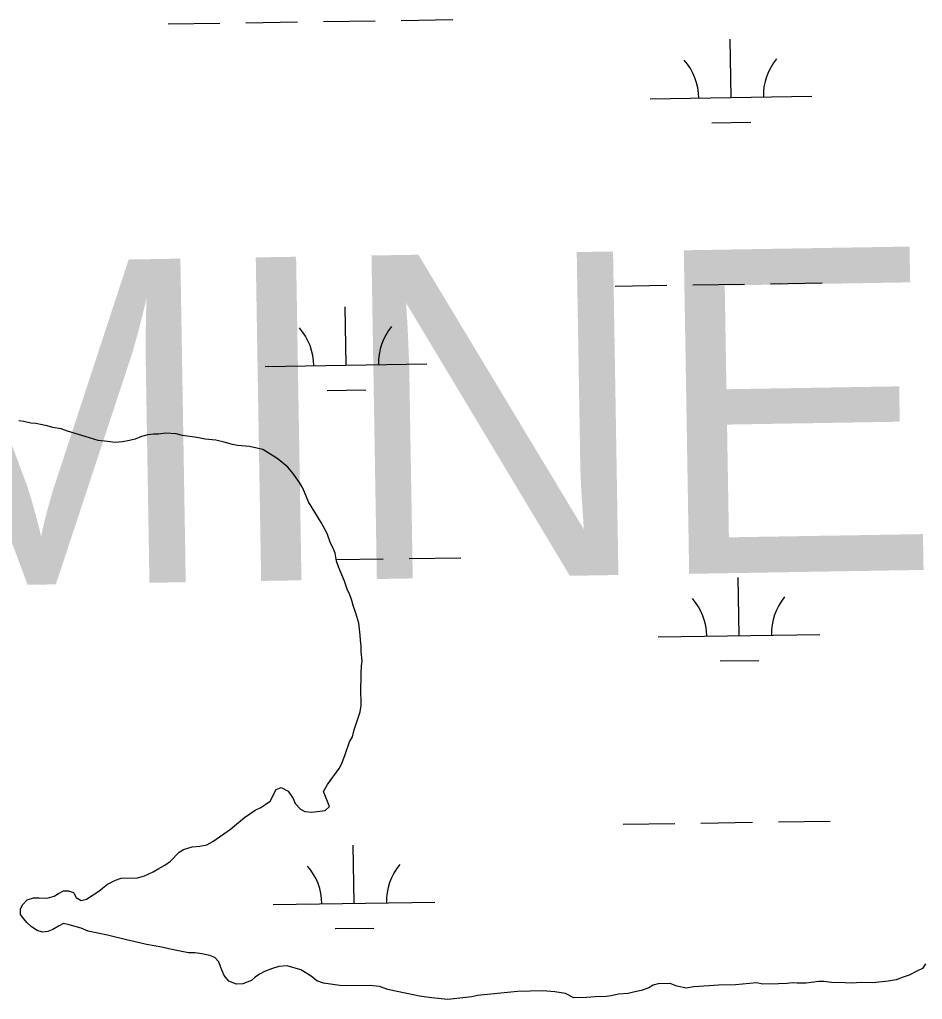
# Model space of a CAD drawing. Extents: x 3807117 to 3845308, y 337856 to 363736.
# Drawn here: x 3833801 to 3834359, y 360115 to 360720 of the extents above; entities that cross this region are included whole.
import ezdxf

# ---------------------------------------------------------------- set-up
doc = ezdxf.new("R2010")
doc.units = 0
for name, color, linetype in [('V-TOPO-GNAM-IDEN', 7, 'Continuous'), ('V-TOPO-SHOR', 7, 'Continuous'), ('V-WETL-SWMP', 7, 'Continuous')]:
    doc.layers.add(name, color=color, linetype=linetype)

msp = doc.modelspace()

# ---------------------------------------------------------------- linework, layer by layer
at = {"layer": 'V-TOPO-SHOR'}
for p, q in [((3833803.66, 360471.81), (3833800.53, 360472.13)), ((3833807.97, 360470.74), (3833803.66, 360471.81)), ((3833811.09, 360470.42), (3833807.97, 360470.74)), ((3833815.01, 360469.73), (3833811.09, 360470.42)), ((3833818.14, 360469.02), (3833815.01, 360469.73)), ((3833821.67, 360467.93), (3833818.14, 360469.02)), ((3833826.76, 360467.26), (3833821.67, 360467.93)), ((3833830.69, 360465.79), (3833826.76, 360467.26)), ((3833837.36, 360463.61), (3833830.69, 360465.79)), ((3833841.67, 360462.54), (3833837.36, 360463.61)), ((3833849.52, 360459.99), (3833841.67, 360462.54)), ((3833855.38, 360459.34), (3833849.52, 360459.99)), ((3833869.01, 360460.04), (3833864.74, 360459.16)), ((3833872.5, 360460.89), (3833869.01, 360460.04)), ((3833876.36, 360462.54), (3833872.5, 360460.89)), ((3833880.24, 360463.41), (3833876.36, 360462.54)), ((3833883.73, 360463.88), (3833880.24, 360463.41)), ((3833886.85, 360463.95), (3833883.73, 360463.88)), ((3833891.51, 360464.44), (3833886.85, 360463.95)), ((3833897.76, 360464.19), (3833891.51, 360464.44)), ((3833901.68, 360463.11), (3833897.76, 360464.19)), ((3833910.67, 360461.76), (3833901.68, 360463.11)), ((3833915.76, 360460.7), (3833910.67, 360461.76)), ((3833922.4, 360460.08), (3833915.76, 360460.7)), ((3833927.49, 360459.02), (3833922.4, 360460.08)), ((3833860.08, 360458.66), (3833855.38, 360459.34)), ((3833864.74, 360459.16), (3833860.08, 360458.66)), ((3833932.59, 360457.58), (3833927.49, 360459.02)), ((3833935.72, 360456.87), (3833932.59, 360457.58)), ((3833943.14, 360456.26), (3833935.72, 360456.87)), ((3833951.37, 360454.5), (3833943.14, 360456.26)), ((3833958.09, 360450.36), (3833951.37, 360454.5)), ((3833960.86, 360448.47), (3833958.09, 360450.36)), ((3833966.82, 360443.54), (3833960.86, 360448.47)), ((3833970.02, 360439.72), (3833966.82, 360443.54)), ((3833974.05, 360433.96), (3833970.02, 360439.72)), ((3833976.07, 360430.5), (3833974.05, 360433.96)), ((3833979.77, 360422.01), (3833976.07, 360430.5)), ((3833987.47, 360409.32), (3833979.77, 360422.01)), ((3833991.13, 360402.39), (3833987.47, 360409.32)), ((3833993.21, 360396.59), (3833991.13, 360402.39)), ((3833994.84, 360393.51), (3833993.21, 360396.59)), ((3833996.08, 360390.42), (3833994.84, 360393.51)), ((3833996.97, 360385.38), (3833996.08, 360390.42)), ((3833998.22, 360381.9), (3833996.97, 360385.38)), ((3834001.93, 360373.02), (3833998.22, 360381.9)), ((3834003.6, 360367.99), (3834001.93, 360373.02)), ((3834005.24, 360364.52), (3834003.6, 360367.99)), ((3834006.49, 360361.04), (3834005.24, 360364.52)), ((3834007.34, 360357.94), (3834006.49, 360361.04)), ((3834009, 360353.3), (3834007.34, 360357.94)), ((3834010.7, 360347.1), (3834009, 360353.3)), ((3834011.65, 360339.72), (3834010.7, 360347.1)), ((3834011.72, 360336.6), (3834011.65, 360339.72)), ((3834012.19, 360333.11), (3834011.72, 360336.6)), ((3834012.26, 360329.6), (3834012.19, 360333.11)), ((3834012.79, 360323.77), (3834012.26, 360329.6)), ((3834012.18, 360315.96), (3834012.47, 360320.64)), ((3834012.47, 360320.64), (3834012.79, 360323.77)), ((3834012.26, 360312.45), (3834012.18, 360315.96)), ((3834011.99, 360307.38), (3834012.26, 360312.45)), ((3834012.24, 360296.08), (3834011.99, 360307.38)), ((3834007.9, 360281.18), (3834011.55, 360292.17)), ((3834011.55, 360292.17), (3834012.24, 360296.08)), ((3834006.83, 360276.86), (3834007.9, 360281.18)), ((3834002.41, 360265.85), (3834004.96, 360273.7)), ((3834004.96, 360273.7), (3834006.83, 360276.86)), ((3833998.7, 360257.19), (3834000.19, 360260.35)), ((3834000.19, 360260.35), (3834002.41, 360265.85)), ((3833991.52, 360247.29), (3833998.7, 360257.19)), ((3833955.9, 360237.13), (3833959.63, 360244.23)), ((3833959.63, 360244.23), (3833962.72, 360245.47)), ((3833962.72, 360245.47), (3833967.06, 360243.23)), ((3833967.06, 360243.23), (3833970.28, 360238.62)), ((3833988.89, 360242.94), (3833991.52, 360247.29)), ((3833992.61, 360233.67), (3833988.89, 360242.94)), ((3833953.22, 360235.12), (3833955.9, 360237.13)), ((3833970.28, 360238.62), (3833971.52, 360235.53)), ((3833940.15, 360227.03), (3833946.67, 360231.46)), ((3833946.67, 360231.46), (3833950.14, 360233.1)), ((3833950.14, 360233.1), (3833953.22, 360235.12)), ((3833971.52, 360235.53), (3833974.72, 360232.1)), ((3833974.72, 360232.1), (3833977.48, 360230.6)), ((3833977.48, 360230.6), (3833981.77, 360230.31)), ((3833981.77, 360230.31), (3833989.94, 360231.27)), ((3833989.94, 360231.27), (3833992.61, 360233.67)), ((3833931.35, 360219.81), (3833940.15, 360227.03)), ((3833920.61, 360212.17), (3833931.35, 360219.81)), ((3833916.76, 360210.13), (3833920.61, 360212.17)), ((3833899.71, 360205.46), (3833902.41, 360207.08)), ((3833902.41, 360207.08), (3833907.82, 360208.76)), ((3833907.82, 360208.76), (3833912.49, 360209.26)), ((3833912.49, 360209.26), (3833916.76, 360210.13)), ((3833890.93, 360197.46), (3833894.38, 360199.88)), ((3833894.38, 360199.88), (3833899.71, 360205.46)), ((3833878.22, 360190.94), (3833883.62, 360193.4)), ((3833883.62, 360193.4), (3833887.08, 360195.43)), ((3833887.08, 360195.43), (3833890.93, 360197.46)), ((3833855.34, 360185.75), (3833860.35, 360188.2)), ((3833860.35, 360188.2), (3833863.83, 360189.45)), ((3833863.83, 360189.45), (3833873.96, 360189.68)), ((3833873.96, 360189.68), (3833878.22, 360190.94)), ((3833825.07, 360180), (3833828.15, 360181.62)), ((3833828.15, 360181.62), (3833831.27, 360181.69)), ((3833831.27, 360181.69), (3833834.41, 360180.6)), ((3833842.3, 360176.49), (3833849.99, 360181.34)), ((3833849.99, 360181.34), (3833852.28, 360183.34)), ((3833852.28, 360183.34), (3833855.34, 360185.75)), ((3833803.01, 360173.26), (3833805.68, 360176.05)), ((3833805.68, 360176.05), (3833809.54, 360177.31)), ((3833809.54, 360177.31), (3833813.05, 360177.38)), ((3833813.05, 360177.38), (3833818.12, 360177.11)), ((3833818.12, 360177.11), (3833822.38, 360178.38)), ((3833822.38, 360178.38), (3833825.07, 360180)), ((3833834.41, 360180.6), (3833836.04, 360177.52)), ((3833836.04, 360177.52), (3833839.2, 360175.64)), ((3833839.2, 360175.64), (3833842.3, 360176.49)), ((3833801.51, 360170.5), (3833803.01, 360173.26)), ((3833801.59, 360166.99), (3833801.51, 360170.5)), ((3833803.6, 360164.31), (3833801.59, 360166.99)), ((3833805.6, 360162.02), (3833803.6, 360164.31)), ((3833808.39, 360159.35), (3833805.6, 360162.02)), ((3833811.95, 360157.09), (3833808.39, 360159.35)), ((3833815.09, 360156), (3833811.95, 360157.09)), ((3833821.68, 360157.7), (3833818.59, 360156.46)), ((3833825.14, 360159.73), (3833821.68, 360157.7)), ((3833828.22, 360161.36), (3833825.14, 360159.73)), ((3833831.75, 360160.66), (3833828.22, 360161.36)), ((3833839.2, 360158.49), (3833831.75, 360160.66)), ((3833843.53, 360156.64), (3833839.2, 360158.49)), ((3833818.59, 360156.46), (3833815.09, 360156)), ((3833855.28, 360154.18), (3833843.53, 360156.64)), ((3833867.03, 360151.33), (3833855.28, 360154.18)), ((3833875.26, 360149.56), (3833867.03, 360151.33)), ((3833879.57, 360148.49), (3833875.26, 360149.56)), ((3833888.96, 360146.76), (3833879.57, 360148.49)), ((3833893.27, 360145.68), (3833888.96, 360146.76)), ((3833897.19, 360144.99), (3833893.27, 360145.68)), ((3833905.41, 360143.23), (3833897.19, 360144.99)), ((3833909.31, 360143.32), (3833905.41, 360143.23)), ((3833913.61, 360142.64), (3833909.31, 360143.32)), ((3833918.7, 360141.58), (3833913.61, 360142.64)), ((3833921.84, 360140.48), (3833918.7, 360141.58)), ((3833924.24, 360137.81), (3833921.84, 360140.48)), ((3833925.49, 360134.33), (3833924.24, 360137.81)), ((3833927.55, 360129.31), (3833925.49, 360134.33)), ((3833956.69, 360133.48), (3833952.44, 360131.82)), ((3833961.33, 360134.75), (3833956.69, 360133.48)), ((3833966.39, 360135.26), (3833961.33, 360134.75)), ((3833975.02, 360132.72), (3833966.39, 360135.26)), ((3834359.27, 360133.63), (3834355.8, 360131.99)), ((3834361.16, 360136.4), (3834359.27, 360133.63)), ((3833930.36, 360125.87), (3833927.55, 360129.31)), ((3833946.67, 360128.19), (3833944.38, 360126.18)), ((3833949.35, 360130.19), (3833946.67, 360128.19)), ((3833952.44, 360131.82), (3833949.35, 360130.19)), ((3833981.34, 360128.97), (3833975.02, 360132.72)), ((3833984.92, 360125.93), (3833981.34, 360128.97)), ((3834347.31, 360128.29), (3834343.06, 360126.63)), ((3834351.18, 360129.55), (3834347.31, 360128.29)), ((3834355.8, 360131.99), (3834351.18, 360129.55)), ((3833935.07, 360124.03), (3833930.36, 360125.87)), ((3833938.97, 360124.11), (3833935.07, 360124.03)), ((3833944.38, 360126.18), (3833938.97, 360124.11)), ((3833988.85, 360124.46), (3833984.92, 360125.93)), ((3833999.01, 360123.13), (3833988.85, 360124.46)), ((3834003.3, 360122.84), (3833999.01, 360123.13)), ((3834017.33, 360123.16), (3834003.3, 360122.84)), ((3834023.58, 360122.52), (3834017.33, 360123.16)), ((3834028.68, 360120.69), (3834023.58, 360122.52)), ((3834033.39, 360119.63), (3834028.68, 360120.69)), ((3834190.01, 360121.61), (3834185.37, 360119.95)), ((3834192.7, 360123.23), (3834190.01, 360121.61)), ((3834195.8, 360124.08), (3834192.7, 360123.23)), ((3834203.2, 360124.25), (3834195.8, 360124.08)), ((3834207.52, 360122.79), (3834203.2, 360124.25)), ((3834213.4, 360121.36), (3834207.52, 360122.79)), ((3834217.67, 360122.24), (3834213.4, 360121.36)), ((3834227.4, 360122.85), (3834217.67, 360122.24)), ((3834233.23, 360123.37), (3834227.4, 360122.85)), ((3834243.75, 360123.61), (3834233.23, 360123.37)), ((3834256.59, 360124.68), (3834243.75, 360123.61)), ((3834260.5, 360123.99), (3834256.59, 360124.68)), ((3834270.24, 360124.21), (3834260.5, 360123.99)), ((3834275.69, 360124.33), (3834270.24, 360124.21)), ((3834278.8, 360124.79), (3834275.69, 360124.33)), ((3834281.92, 360124.47), (3834278.8, 360124.79)), ((3834287.38, 360124.59), (3834281.92, 360124.47)), ((3834290.48, 360125.05), (3834287.38, 360124.59)), ((3834295.15, 360125.55), (3834290.48, 360125.05)), ((3834298.27, 360125.62), (3834295.15, 360125.55)), ((3834302.96, 360124.95), (3834298.27, 360125.62)), ((3834311.54, 360124.75), (3834302.96, 360124.95)), ((3834315.44, 360124.45), (3834311.54, 360124.75)), ((3834321.66, 360124.98), (3834315.44, 360124.45)), ((3834328.68, 360124.75), (3834321.66, 360124.98)), ((3834338.02, 360125.74), (3834328.68, 360124.75)), ((3834343.06, 360126.63), (3834338.02, 360125.74)), ((3834040.43, 360118.23), (3834033.39, 360119.63)), ((3834048.27, 360116.45), (3834040.43, 360118.23)), ((3834055.69, 360115.45), (3834048.27, 360116.45)), ((3834065.85, 360114.51), (3834055.69, 360115.45)), ((3834080.62, 360116.02), (3834065.85, 360114.51)), ((3834084.11, 360116.88), (3834080.62, 360116.02)), ((3834109, 360119.39), (3834084.11, 360116.88)), ((3834124.58, 360119.74), (3834109, 360119.39)), ((3834132, 360119.13), (3834124.58, 360119.74)), ((3834138.65, 360118.11), (3834132, 360119.13)), ((3834143.77, 360115.5), (3834138.65, 360118.11)), ((3834151.56, 360115.67), (3834143.77, 360115.5)), ((3834157.01, 360116.19), (3834151.56, 360115.67)), ((3834163.63, 360116.34), (3834157.01, 360116.19)), ((3834166.74, 360116.8), (3834163.63, 360116.34)), ((3834171.39, 360117.68), (3834166.74, 360116.8)), ((3834177.23, 360118.2), (3834171.39, 360117.68)), ((3834180.72, 360119.06), (3834177.23, 360118.2)), ((3834185.37, 360119.95), (3834180.72, 360119.06))]:
    msp.add_line(p, q, dxfattribs=at)
at = {"layer": 'V-WETL-SWMP'}
for p, q in [((3833892.88, 360717.5), (3833924.88, 360717.98)), ((3833940.88, 360718.22), (3833972.88, 360718.7)), ((3833988.87, 360718.94), (3834020.87, 360719.42)), ((3834036.87, 360719.66), (3834068.86, 360720.14)), ((3834240.92, 360671.97), (3834240.38, 360707.96)), ((3834190.93, 360671.22), (3834290.92, 360672.71)), ((3834229.15, 360656.36), (3834253.15, 360656.72)), ((3834265.24, 360556.88), (3834297.24, 360557.36)), ((3834169.25, 360555.45), (3834201.25, 360555.93)), ((3834217.25, 360556.17), (3834249.24, 360556.65)), ((3834002.9, 360506.52), (3834002.36, 360542.52)), ((3833952.91, 360505.77), (3834052.9, 360507.27)), ((3833991.13, 360490.91), (3834015.13, 360491.27)), ((3833803.66, 360471.81), (3833800.53, 360472.13)), ((3833807.97, 360470.74), (3833803.66, 360471.81)), ((3833811.09, 360470.42), (3833807.97, 360470.74)), ((3833815.01, 360469.73), (3833811.09, 360470.42)), ((3833818.14, 360469.02), (3833815.01, 360469.73)), ((3833821.67, 360467.93), (3833818.14, 360469.02)), ((3833826.76, 360467.26), (3833821.67, 360467.93)), ((3833830.69, 360465.79), (3833826.76, 360467.26)), ((3833837.36, 360463.61), (3833830.69, 360465.79)), ((3833841.67, 360462.54), (3833837.36, 360463.61)), ((3833849.52, 360459.99), (3833841.67, 360462.54)), ((3833855.38, 360459.34), (3833849.52, 360459.99)), ((3833869.01, 360460.04), (3833864.74, 360459.16)), ((3833872.5, 360460.89), (3833869.01, 360460.04)), ((3833876.36, 360462.54), (3833872.5, 360460.89)), ((3833880.24, 360463.41), (3833876.36, 360462.54)), ((3833883.73, 360463.88), (3833880.24, 360463.41)), ((3833886.85, 360463.95), (3833883.73, 360463.88)), ((3833891.51, 360464.44), (3833886.85, 360463.95)), ((3833897.76, 360464.19), (3833891.51, 360464.44)), ((3833901.68, 360463.11), (3833897.76, 360464.19)), ((3833910.67, 360461.76), (3833901.68, 360463.11)), ((3833915.76, 360460.7), (3833910.67, 360461.76)), ((3833922.4, 360460.08), (3833915.76, 360460.7)), ((3833927.49, 360459.02), (3833922.4, 360460.08)), ((3833860.08, 360458.66), (3833855.38, 360459.34)), ((3833864.74, 360459.16), (3833860.08, 360458.66)), ((3833932.59, 360457.58), (3833927.49, 360459.02)), ((3833935.72, 360456.87), (3833932.59, 360457.58)), ((3833943.14, 360456.26), (3833935.72, 360456.87)), ((3833951.37, 360454.5), (3833943.14, 360456.26)), ((3833958.09, 360450.36), (3833951.37, 360454.5)), ((3833960.86, 360448.47), (3833958.09, 360450.36)), ((3833966.82, 360443.54), (3833960.86, 360448.47)), ((3833970.02, 360439.72), (3833966.82, 360443.54)), ((3833974.05, 360433.96), (3833970.02, 360439.72)), ((3833976.07, 360430.5), (3833974.05, 360433.96)), ((3833979.77, 360422.01), (3833976.07, 360430.5)), ((3833987.47, 360409.32), (3833979.77, 360422.01)), ((3833991.13, 360402.39), (3833987.47, 360409.32)), ((3833993.21, 360396.59), (3833991.13, 360402.39)), ((3833994.84, 360393.51), (3833993.21, 360396.59)), ((3833996.08, 360390.42), (3833994.84, 360393.51)), ((3833996.97, 360385.38), (3833996.08, 360390.42)), ((3834041.85, 360387.02), (3834073.85, 360387.5)), ((3833996.8, 360386.34), (3834025.85, 360386.78)), ((3833998.22, 360381.9), (3833996.97, 360385.38)), ((3834001.93, 360373.02), (3833998.22, 360381.9)), ((3834245.91, 360339.33), (3834245.37, 360375.32)), ((3834003.6, 360367.99), (3834001.93, 360373.02)), ((3834005.24, 360364.52), (3834003.6, 360367.99)), ((3834006.49, 360361.04), (3834005.24, 360364.52)), ((3834007.34, 360357.94), (3834006.49, 360361.04)), ((3834009, 360353.3), (3834007.34, 360357.94)), ((3834010.7, 360347.1), (3834009, 360353.3)), ((3834011.65, 360339.72), (3834010.7, 360347.1)), ((3834011.72, 360336.6), (3834011.65, 360339.72)), ((3834195.91, 360338.58), (3834295.9, 360340.08)), ((3834012.19, 360333.11), (3834011.72, 360336.6)), ((3834012.26, 360329.6), (3834012.19, 360333.11)), ((3834012.79, 360323.77), (3834012.26, 360329.6)), ((3834012.18, 360315.96), (3834012.47, 360320.64)), ((3834012.47, 360320.64), (3834012.79, 360323.77)), ((3834234.14, 360323.72), (3834258.14, 360324.08)), ((3834012.26, 360312.45), (3834012.18, 360315.96)), ((3834011.99, 360307.38), (3834012.26, 360312.45)), ((3834012.24, 360296.08), (3834011.99, 360307.38)), ((3834007.9, 360281.18), (3834011.55, 360292.17)), ((3834011.55, 360292.17), (3834012.24, 360296.08)), ((3834006.83, 360276.86), (3834007.9, 360281.18)), ((3834002.41, 360265.85), (3834004.96, 360273.7)), ((3834004.96, 360273.7), (3834006.83, 360276.86)), ((3833998.7, 360257.19), (3834000.19, 360260.35)), ((3834000.19, 360260.35), (3834002.41, 360265.85)), ((3833991.52, 360247.29), (3833998.7, 360257.19)), ((3833955.9, 360237.13), (3833959.63, 360244.23)), ((3833959.63, 360244.23), (3833962.72, 360245.47)), ((3833962.72, 360245.47), (3833967.06, 360243.23)), ((3833967.06, 360243.23), (3833970.28, 360238.62)), ((3833988.89, 360242.94), (3833991.52, 360247.29)), ((3833992.61, 360233.67), (3833988.89, 360242.94)), ((3833953.22, 360235.12), (3833955.9, 360237.13)), ((3833970.28, 360238.62), (3833971.52, 360235.53)), ((3833940.15, 360227.03), (3833946.67, 360231.46)), ((3833946.67, 360231.46), (3833950.14, 360233.1)), ((3833950.14, 360233.1), (3833953.22, 360235.12)), ((3833971.52, 360235.53), (3833974.72, 360232.1)), ((3833974.72, 360232.1), (3833977.48, 360230.6)), ((3833977.48, 360230.6), (3833981.77, 360230.31)), ((3833981.77, 360230.31), (3833989.94, 360231.27)), ((3833989.94, 360231.27), (3833992.61, 360233.67)), ((3833931.35, 360219.81), (3833940.15, 360227.03)), ((3834222.23, 360223.53), (3834254.23, 360224.01)), ((3834270.22, 360224.25), (3834302.22, 360224.73)), ((3833920.61, 360212.17), (3833931.35, 360219.81)), ((3834174.23, 360222.81), (3834206.23, 360223.29)), ((3833916.76, 360210.13), (3833920.61, 360212.17)), ((3833899.71, 360205.46), (3833902.41, 360207.08)), ((3833902.41, 360207.08), (3833907.82, 360208.76)), ((3833907.82, 360208.76), (3833912.49, 360209.26)), ((3833912.49, 360209.26), (3833916.76, 360210.13)), ((3834007.89, 360173.88), (3834007.35, 360209.88)), ((3833890.93, 360197.46), (3833894.38, 360199.88)), ((3833894.38, 360199.88), (3833899.71, 360205.46)), ((3833878.22, 360190.94), (3833883.62, 360193.4)), ((3833883.62, 360193.4), (3833887.08, 360195.43)), ((3833887.08, 360195.43), (3833890.93, 360197.46)), ((3833855.34, 360185.75), (3833860.35, 360188.2)), ((3833860.35, 360188.2), (3833863.83, 360189.45)), ((3833863.83, 360189.45), (3833873.96, 360189.68)), ((3833873.96, 360189.68), (3833878.22, 360190.94)), ((3833825.07, 360180), (3833828.15, 360181.62)), ((3833828.15, 360181.62), (3833831.27, 360181.69)), ((3833831.27, 360181.69), (3833834.41, 360180.6)), ((3833842.3, 360176.49), (3833849.99, 360181.34)), ((3833849.99, 360181.34), (3833852.28, 360183.34)), ((3833852.28, 360183.34), (3833855.34, 360185.75)), ((3833803.01, 360173.26), (3833805.68, 360176.05)), ((3833805.68, 360176.05), (3833809.54, 360177.31)), ((3833809.54, 360177.31), (3833813.05, 360177.38)), ((3833813.05, 360177.38), (3833818.12, 360177.11)), ((3833818.12, 360177.11), (3833822.38, 360178.38)), ((3833822.38, 360178.38), (3833825.07, 360180)), ((3833834.41, 360180.6), (3833836.04, 360177.52)), ((3833836.04, 360177.52), (3833839.2, 360175.64)), ((3833839.2, 360175.64), (3833842.3, 360176.49)), ((3833801.51, 360170.5), (3833803.01, 360173.26)), ((3833801.59, 360166.99), (3833801.51, 360170.5)), ((3833957.89, 360173.13), (3834057.88, 360174.63)), ((3833803.6, 360164.31), (3833801.59, 360166.99)), ((3833805.6, 360162.02), (3833803.6, 360164.31)), ((3833808.39, 360159.35), (3833805.6, 360162.02)), ((3833811.95, 360157.09), (3833808.39, 360159.35)), ((3833815.09, 360156), (3833811.95, 360157.09)), ((3833821.68, 360157.7), (3833818.59, 360156.46)), ((3833825.14, 360159.73), (3833821.68, 360157.7)), ((3833828.22, 360161.36), (3833825.14, 360159.73)), ((3833831.75, 360160.66), (3833828.22, 360161.36)), ((3833839.2, 360158.49), (3833831.75, 360160.66)), ((3833843.53, 360156.64), (3833839.2, 360158.49)), ((3833996.12, 360158.27), (3834020.11, 360158.63)), ((3833818.59, 360156.46), (3833815.09, 360156)), ((3833855.28, 360154.18), (3833843.53, 360156.64)), ((3833867.03, 360151.33), (3833855.28, 360154.18)), ((3833875.26, 360149.56), (3833867.03, 360151.33)), ((3833879.57, 360148.49), (3833875.26, 360149.56)), ((3833888.96, 360146.76), (3833879.57, 360148.49)), ((3833893.27, 360145.68), (3833888.96, 360146.76)), ((3833897.19, 360144.99), (3833893.27, 360145.68)), ((3833905.41, 360143.23), (3833897.19, 360144.99)), ((3833909.31, 360143.32), (3833905.41, 360143.23)), ((3833913.61, 360142.64), (3833909.31, 360143.32)), ((3833918.7, 360141.58), (3833913.61, 360142.64)), ((3833921.84, 360140.48), (3833918.7, 360141.58)), ((3833924.24, 360137.81), (3833921.84, 360140.48)), ((3833925.49, 360134.33), (3833924.24, 360137.81)), ((3833927.55, 360129.31), (3833925.49, 360134.33)), ((3833956.69, 360133.48), (3833952.44, 360131.82)), ((3833961.33, 360134.75), (3833956.69, 360133.48)), ((3833966.39, 360135.26), (3833961.33, 360134.75)), ((3833975.02, 360132.72), (3833966.39, 360135.26)), ((3834359.27, 360133.63), (3834355.8, 360131.99)), ((3833930.36, 360125.87), (3833927.55, 360129.31)), ((3833946.67, 360128.19), (3833944.38, 360126.18)), ((3833949.35, 360130.19), (3833946.67, 360128.19)), ((3833952.44, 360131.82), (3833949.35, 360130.19)), ((3833981.34, 360128.97), (3833975.02, 360132.72)), ((3833984.92, 360125.93), (3833981.34, 360128.97)), ((3834347.31, 360128.29), (3834343.06, 360126.63)), ((3834351.18, 360129.55), (3834347.31, 360128.29)), ((3834355.8, 360131.99), (3834351.18, 360129.55)), ((3833935.07, 360124.03), (3833930.36, 360125.87)), ((3833938.97, 360124.11), (3833935.07, 360124.03)), ((3833944.38, 360126.18), (3833938.97, 360124.11)), ((3833988.85, 360124.46), (3833984.92, 360125.93)), ((3833999.01, 360123.13), (3833988.85, 360124.46)), ((3834003.3, 360122.84), (3833999.01, 360123.13)), ((3834017.33, 360123.16), (3834003.3, 360122.84)), ((3834023.58, 360122.52), (3834017.33, 360123.16)), ((3834028.68, 360120.69), (3834023.58, 360122.52)), ((3834033.39, 360119.63), (3834028.68, 360120.69)), ((3834190.01, 360121.61), (3834185.37, 360119.95)), ((3834192.7, 360123.23), (3834190.01, 360121.61)), ((3834195.8, 360124.08), (3834192.7, 360123.23)), ((3834203.2, 360124.25), (3834195.8, 360124.08)), ((3834207.52, 360122.79), (3834203.2, 360124.25)), ((3834213.4, 360121.36), (3834207.52, 360122.79)), ((3834217.67, 360122.24), (3834213.4, 360121.36)), ((3834227.4, 360122.85), (3834217.67, 360122.24)), ((3834233.23, 360123.37), (3834227.4, 360122.85)), ((3834243.75, 360123.61), (3834233.23, 360123.37)), ((3834256.59, 360124.68), (3834243.75, 360123.61)), ((3834260.5, 360123.99), (3834256.59, 360124.68)), ((3834270.24, 360124.21), (3834260.5, 360123.99)), ((3834275.69, 360124.33), (3834270.24, 360124.21)), ((3834278.8, 360124.79), (3834275.69, 360124.33)), ((3834281.92, 360124.47), (3834278.8, 360124.79)), ((3834287.38, 360124.59), (3834281.92, 360124.47)), ((3834290.48, 360125.05), (3834287.38, 360124.59)), ((3834295.15, 360125.55), (3834290.48, 360125.05)), ((3834298.27, 360125.62), (3834295.15, 360125.55)), ((3834302.96, 360124.95), (3834298.27, 360125.62)), ((3834311.54, 360124.75), (3834302.96, 360124.95)), ((3834315.44, 360124.45), (3834311.54, 360124.75)), ((3834321.66, 360124.98), (3834315.44, 360124.45)), ((3834328.68, 360124.75), (3834321.66, 360124.98)), ((3834338.02, 360125.74), (3834328.68, 360124.75)), ((3834343.06, 360126.63), (3834338.02, 360125.74)), ((3834040.43, 360118.23), (3834033.39, 360119.63)), ((3834048.27, 360116.45), (3834040.43, 360118.23)), ((3834055.69, 360115.45), (3834048.27, 360116.45)), ((3834065.85, 360114.51), (3834055.69, 360115.45)), ((3834080.62, 360116.02), (3834065.85, 360114.51)), ((3834084.11, 360116.88), (3834080.62, 360116.02)), ((3834109, 360119.39), (3834084.11, 360116.88)), ((3834124.58, 360119.74), (3834109, 360119.39)), ((3834132, 360119.13), (3834124.58, 360119.74)), ((3834138.65, 360118.11), (3834132, 360119.13)), ((3834143.77, 360115.5), (3834138.65, 360118.11)), ((3834151.56, 360115.67), (3834143.77, 360115.5)), ((3834157.01, 360116.19), (3834151.56, 360115.67)), ((3834163.63, 360116.34), (3834157.01, 360116.19)), ((3834166.74, 360116.8), (3834163.63, 360116.34)), ((3834171.39, 360117.68), (3834166.74, 360116.8)), ((3834177.23, 360118.2), (3834171.39, 360117.68)), ((3834180.72, 360119.06), (3834177.23, 360118.2)), ((3834185.37, 360119.95), (3834180.72, 360119.06))]:
    msp.add_line(p, q, dxfattribs=at)
for centre, start, end in [((3834185.68, 360671.61), 0.08653, 41.63019), ((3834296.15, 360673.27), 140.08653, 181.63019), ((3833947.66, 360506.17), 0.08653, 41.63019), ((3834058.13, 360507.82), 140.08653, 181.63019), ((3834301.13, 360340.63), 140.08653, 181.63019), ((3834190.66, 360338.98), 0.08653, 41.63019), ((3833952.64, 360173.53), 0.08653, 41.63019), ((3834063.11, 360175.18), 140.08653, 181.63019)]:
    msp.add_arc(centre, 35.25, start, end, dxfattribs=at)

# ---------------------------------------------------------------- texts
at = {"layer": 'V-TOPO-GNAM-IDEN'}
msp.add_text('PLAQUEMINES', height=199.9996, rotation=0.95194, dxfattribs=at).set_placement((3832618.04, 360351.03))

doc.saveas('drawing.dxf')
